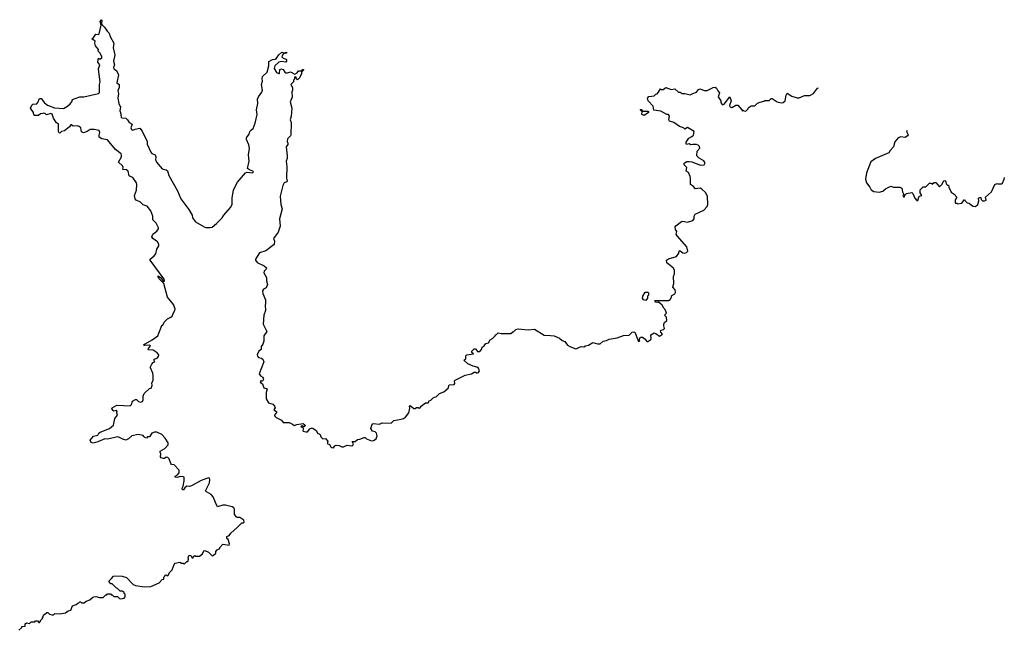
# Model space of a CAD drawing. Extents: x 1980017 to 2252640, y 74400 to 266395.
# Tile 286 of 388: x 2137158 to 2148096, y 233065 to 239846. Entities that reach past the tile are written whole.
import ezdxf

# ---------------------------------------------------------------- set-up
doc = ezdxf.new("R2010")
doc.units = 0

msp = doc.modelspace()

# ---------------------------------------------------------------- linework, layer by layer
at = {"layer": '0CON20XD'}
for points in [[(2137984, 238626), (2137940, 238625), (2137906, 238604), (2137865, 238590), (2137845, 238602), (2137838, 238645), (2137819, 238659), (2137795, 238668), (2137750, 238665), (2137735, 238680), (2137725, 238678), (2137712, 238658), (2137655, 238613), (2137624, 238606), (2137605, 238587), (2137595, 238588), (2137589, 238605), (2137588, 238685), (2137564, 238705), (2137535, 238753), (2137518, 238798), (2137505, 238804), (2137455, 238790), (2137440, 238805), (2137425, 238810), (2137415, 238803), (2137388, 238802), (2137366, 238784), (2137323, 238783), (2137315, 238788), (2137310, 238815), (2137278, 238865), (2137292, 238898), (2137303, 238907), (2137348, 238912), (2137360, 238925), (2137378, 238972), (2137395, 238970), (2137434, 238924), (2137468, 238898), (2137545, 238868), (2137645, 238860), (2137690, 238885), (2137719, 238911), (2137737, 238933), (2137745, 238960), (2137825, 238990), (2137872, 238988), (2138035, 239028), (2138043, 239037), (2138046, 239125), (2138053, 239155), (2138036, 239266), (2138035, 239300), (2138048, 239345), (2138026, 239375), (2138028, 239402), (2138035, 239420), (2138045, 239410), (2138055, 239412), (2138069, 239421), (2138072, 239435), (2138050, 239475), (2138028, 239495), (2138032, 239515), (2138001, 239555), (2137994, 239586), (2137997, 239607), (2137960, 239635), (2137975, 239640), (2137995, 239676), (2138005, 239684), (2138035, 239682), (2138042, 239688), (2138062, 239785), (2138052, 239828), (2138065, 239846), (2138072, 239842), (2138068, 239805), (2138072, 239792), (2138100, 239765), (2138128, 239718), (2138152, 239695), (2138161, 239661), (2138202, 239585), (2138197, 239535), (2138214, 239455), (2138199, 239385), (2138211, 239345), (2138198, 239315), (2138202, 239302), (2138235, 239282), (2138254, 239235), (2138236, 239146), (2138263, 239125), (2138262, 239095), (2138249, 239055), (2138257, 239025), (2138248, 238975), (2138260, 238915), (2138276, 238875), (2138271, 238835), (2138276, 238816), (2138286, 238765), (2138294, 238755), (2138335, 238754), (2138355, 238736), (2138373, 238703), (2138407, 238687), (2138393, 238645), (2138398, 238625), (2138415, 238619), (2138439, 238631), (2138493, 238643), (2138520, 238610), (2138572, 238495), (2138572, 238465), (2138614, 238375), (2138625, 238361), (2138664, 238344), (2138669, 238325), (2138666, 238294), (2138676, 238265), (2138741, 238191), (2138785, 238180), (2138799, 238169), (2138816, 238116), (2138909, 237945), (2138946, 237856), (2139035, 237740), (2139072, 237675), (2139078, 237645), (2139112, 237602), (2139206, 237546), (2139225, 237539), (2139275, 237537), (2139295, 237543), (2139345, 237582), (2139406, 237644), (2139427, 237675), (2139498, 237762), (2139517, 237795), (2139518, 237865), (2139534, 237955), (2139578, 238042), (2139665, 238147), (2139685, 238153), (2139745, 238145), (2139754, 238155), (2139748, 238165), (2139709, 238179), (2139690, 238195), (2139708, 238275), (2139701, 238345), (2139709, 238415), (2139704, 238455), (2139678, 238515), (2139676, 238534), (2139706, 238574), (2139710, 238595), (2139723, 238615), (2139751, 238639), (2139773, 238697), (2139796, 238795), (2139787, 238845), (2139804, 238915), (2139799, 238965), (2139810, 238990), (2139848, 239042), (2139856, 239065), (2139843, 239125), (2139854, 239165), (2139853, 239193), (2139855, 239217), (2139906, 239264), (2139926, 239335), (2139925, 239382), (2139965, 239406), (2139995, 239409), (2140012, 239418), (2140035, 239456), (2140070, 239485), (2140095, 239480), (2140120, 239485), (2140120, 239475), (2140084, 239466), (2140068, 239435), (2140082, 239422), (2140120, 239405), (2140123, 239385), (2140115, 239373), (2140065, 239381), (2140036, 239374), (2139992, 239335), (2139984, 239304), (2140011, 239261), (2140035, 239248), (2140045, 239250), (2140046, 239294), (2140065, 239299), (2140085, 239293), (2140103, 239263), (2140115, 239256), (2140134, 239256), (2140165, 239268), (2140215, 239240), (2140240, 239255), (2140255, 239280), (2140285, 239280), (2140300, 239295), (2140310, 239295), (2140310, 239285), (2140290, 239265), (2140290, 239245), (2140280, 239235), (2140270, 239205), (2140245, 239180), (2140232, 239192), (2140225, 239210), (2140212, 239208), (2140210, 239185), (2140200, 239175), (2140200, 239155), (2140170, 239125), (2140190, 239095), (2140190, 239065), (2140180, 239045), (2140183, 238985), (2140163, 238935), (2140181, 238865), (2140174, 238775), (2140164, 238735), (2140174, 238704), (2140170, 238565), (2140167, 238555), (2140133, 238525), (2140130, 238495), (2140137, 238475), (2140135, 238460), (2140118, 238435), (2140130, 238335), (2140130, 238305), (2140118, 238275), (2140126, 238216), (2140121, 238085), (2140128, 238055), (2140120, 238045), (2140096, 238034), (2140082, 238005), (2140050, 237885), (2140058, 237795), (2140073, 237745), (2140043, 237635), (2140052, 237555), (2140030, 237485), (2139978, 237415), (2139990, 237385), (2139985, 237350), (2139891, 237279), (2139822, 237258), (2139779, 237185), (2139779, 237175), (2139795, 237151), (2139875, 237114), (2139899, 237089), (2139897, 237075), (2139875, 237052), (2139871, 237035), (2139899, 236985), (2139901, 236945), (2139911, 236905), (2139895, 236868), (2139865, 236854), (2139856, 236834), (2139857, 236805), (2139889, 236735), (2139890, 236695), (2139883, 236675), (2139890, 236615), (2139870, 236565), (2139862, 236465), (2139902, 236385), (2139869, 236335), (2139868, 236275), (2139857, 236243), (2139839, 236215), (2139842, 236185), (2139815, 236165), (2139796, 236125), (2139799, 236109), (2139812, 236095), (2139845, 236087), (2139858, 236075), (2139868, 236048), (2139819, 235915), (2139832, 235892), (2139860, 235875), (2139866, 235855), (2139855, 235830), (2139845, 235830), (2139835, 235840), (2139828, 235825), (2139835, 235813), (2139854, 235804), (2139869, 235759), (2139907, 235745), (2139896, 235705), (2139897, 235635), (2139921, 235591), (2139968, 235578), (2139990, 235555), (2139996, 235534), (2139980, 235515), (2140010, 235495), (2140010, 235485), (2139990, 235455), (2139990, 235445), (2140007, 235427), (2140067, 235397), (2140085, 235371), (2140152, 235372), (2140188, 235355), (2140205, 235338), (2140235, 235350), (2140305, 235363), (2140326, 235346), (2140330, 235335), (2140325, 235330), (2140305, 235330), (2140295, 235337), (2140282, 235325), (2140310, 235315), (2140304, 235285), (2140308, 235275), (2140335, 235269), (2140355, 235271), (2140379, 235301), (2140405, 235313), (2140415, 235310), (2140450, 235285), (2140471, 235251), (2140485, 235248), (2140495, 235238), (2140502, 235215), (2140517, 235197), (2140525, 235192), (2140556, 235196), (2140580, 235165), (2140575, 235140), (2140600, 235130), (2140614, 235104), (2140625, 235097), (2140645, 235092), (2140657, 235113), (2140675, 235120), (2140705, 235117), (2140736, 235104), (2140756, 235104), (2140795, 235120), (2140846, 235114), (2140860, 235120), (2140867, 235135), (2140850, 235160), (2140885, 235162), (2140910, 235185), (2140935, 235188), (2140985, 235208), (2140995, 235208), (2141012, 235192), (2141065, 235170), (2141088, 235172), (2141118, 235192), (2141129, 235225), (2141123, 235253), (2141105, 235270), (2141077, 235277), (2141058, 235308), (2141073, 235355), (2141085, 235362), (2141154, 235356), (2141185, 235370), (2141285, 235367), (2141315, 235396), (2141395, 235408), (2141421, 235419), (2141445, 235432), (2141481, 235479), (2141492, 235532), (2141488, 235555), (2141495, 235562), (2141535, 235529), (2141552, 235528), (2141565, 235540), (2141585, 235540), (2141595, 235532), (2141606, 235534), (2141618, 235555), (2141665, 235590), (2141695, 235590), (2141712, 235618), (2141725, 235620), (2141750, 235645), (2141788, 235662), (2141820, 235695), (2141870, 235715), (2141918, 235755), (2141929, 235791), (2141986, 235794), (2141993, 235805), (2141988, 235835), (2141996, 235844), (2142105, 235898), (2142176, 235914), (2142208, 235932), (2142225, 235932), (2142235, 235922), (2142255, 235928), (2142267, 235945), (2142256, 235976), (2142235, 235989), (2142195, 235997), (2142136, 236026), (2142090, 236065), (2142115, 236080), (2142114, 236115), (2142125, 236126), (2142200, 236135), (2142182, 236152), (2142181, 236165), (2142205, 236192), (2142221, 236191), (2142245, 236160), (2142270, 236160), (2142287, 236183), (2142295, 236210), (2142316, 236224), (2142335, 236250), (2142365, 236258), (2142385, 236290), (2142410, 236305), (2142440, 236335), (2142442, 236348), (2142455, 236350), (2142472, 236368), (2142505, 236362), (2142615, 236362), (2142635, 236380), (2142645, 236380), (2142670, 236405), (2142695, 236412), (2142805, 236402), (2142875, 236408), (2142985, 236342), (2143055, 236340)], [(2143055, 236340), (2143096, 236336), (2143155, 236310), (2143185, 236284), (2143215, 236273), (2143245, 236232), (2143268, 236215), (2143335, 236192), (2143395, 236217), (2143426, 236214), (2143444, 236226), (2143477, 236233), (2143525, 236261), (2143575, 236247), (2143605, 236248), (2143640, 236275), (2143675, 236282), (2143705, 236298), (2143795, 236312), (2143865, 236338), (2143927, 236343), (2143960, 236375), (2143975, 236380), (2143990, 236375), (2144032, 236272), (2144048, 236285), (2144040, 236295), (2144055, 236322), (2144075, 236320), (2144105, 236298), (2144124, 236274), (2144135, 236273), (2144168, 236295), (2144172, 236305), (2144170, 236345), (2144205, 236368), (2144225, 236362), (2144265, 236332), (2144300, 236355), (2144280, 236375), (2144278, 236392), (2144285, 236400), (2144310, 236405), (2144322, 236415), (2144312, 236445), (2144314, 236466), (2144322, 236485), (2144346, 236504), (2144342, 236542), (2144320, 236565), (2144343, 236587), (2144328, 236628), (2144312, 236642), (2144293, 236675), (2144269, 236699), (2144255, 236710), (2144246, 236704), (2144225, 236708), (2144212, 236728), (2144365, 236728), (2144385, 236740), (2144397, 236763), (2144402, 236785), (2144435, 236800), (2144442, 236815), (2144438, 236848), (2144412, 236875), (2144423, 236917), (2144422, 236995), (2144432, 237025), (2144432, 237062), (2144422, 237085), (2144347, 237147), (2144343, 237175), (2144365, 237191), (2144454, 237216), (2144480, 237255), (2144485, 237280), (2144495, 237280), (2144525, 237258), (2144545, 237252), (2144565, 237260), (2144580, 237275), (2144570, 237325), (2144460, 237445), (2144452, 237465), (2144458, 237495), (2144442, 237515), (2144438, 237545), (2144445, 237558), (2144508, 237605), (2144525, 237608), (2144575, 237599), (2144635, 237616), (2144651, 237635), (2144650, 237665), (2144662, 237685), (2144759, 237731), (2144795, 237770), (2144802, 237795), (2144798, 237885), (2144776, 237926), (2144736, 237966), (2144717, 237977), (2144665, 237968), (2144643, 237993), (2144608, 238015), (2144611, 238085), (2144606, 238106), (2144588, 238148), (2144560, 238165), (2144567, 238205), (2144540, 238235), (2144538, 238252), (2144568, 238272), (2144595, 238272), (2144625, 238268), (2144722, 238232), (2144760, 238235), (2144772, 238255), (2144759, 238279), (2144705, 238310), (2144680, 238335), (2144682, 238385), (2144712, 238418), (2144708, 238438), (2144695, 238453), (2144675, 238460), (2144635, 238462), (2144615, 238458), (2144595, 238468), (2144565, 238460), (2144561, 238471), (2144560, 238485), (2144591, 238529), (2144625, 238548), (2144642, 238565), (2144650, 238605), (2144575, 238648), (2144545, 238630), (2144530, 238645), (2144489, 238659), (2144425, 238704), (2144375, 238720), (2144370, 238735), (2144378, 238775), (2144365, 238792), (2144345, 238792), (2144280, 238830), (2144203, 238843), (2144196, 238886), (2144140, 238945), (2144133, 238975), (2144145, 238993), (2144205, 239000), (2144225, 239020), (2144238, 239022), (2144255, 239040), (2144275, 239080), (2144285, 239070), (2144305, 239070), (2144335, 239092), (2144395, 239070), (2144435, 239078), (2144475, 239042), (2144495, 239042), (2144518, 239028), (2144545, 239028), (2144605, 239010), (2144635, 239028), (2144675, 239040), (2144700, 239070), (2144715, 239077), (2144765, 239060), (2144795, 239060), (2144860, 239095), (2144885, 239098), (2144900, 239085), (2144912, 239055), (2144930, 239035), (2144918, 238988), (2144948, 238945), (2144948, 238925), (2144957, 238907), (2144965, 238902), (2144985, 238908), (2145045, 238990), (2145061, 238945), (2145042, 238895), (2145045, 238878), (2145069, 238871), (2145113, 238897), (2145135, 238897), (2145180, 238845), (2145185, 238830), (2145195, 238840), (2145203, 238833), (2145225, 238830), (2145250, 238855), (2145250, 238865), (2145260, 238875), (2145285, 238888), (2145325, 238890), (2145355, 238919), (2145385, 238932), (2145425, 238940), (2145435, 238950), (2145485, 238950), (2145505, 238970), (2145515, 238970), (2145574, 238934), (2145615, 238923), (2145640, 238925), (2145660, 238945), (2145671, 239009), (2145685, 239030), (2145735, 238998), (2145795, 238980), (2145815, 238980), (2145875, 239003), (2145935, 239003), (2145975, 239028), (2146022, 239085), (2146030, 239088)], [(2144095, 238782), (2144070, 238795), (2144072, 238822), (2144055, 238840), (2144055, 238850), (2144065, 238850), (2144085, 238830), (2144135, 238832), (2144142, 238825), (2144142, 238815), (2144095, 238782)], [(2137150, 233065), (2137180, 233095), (2137182, 233108), (2137218, 233112), (2137220, 233135), (2137233, 233147), (2137265, 233142), (2137285, 233160), (2137325, 233160), (2137335, 233170), (2137355, 233170), (2137372, 233152), (2137378, 233152), (2137390, 233165), (2137390, 233175), (2137410, 233195), (2137410, 233205), (2137420, 233215), (2137422, 233238), (2137435, 233240), (2137458, 233262), (2137472, 233262), (2137490, 233245), (2137515, 233238), (2137532, 233238), (2137548, 233252), (2137605, 233248), (2137665, 233260), (2137698, 233282), (2137725, 233290), (2137745, 233338), (2137785, 233350), (2137802, 233368), (2137815, 233370), (2137825, 233380), (2137835, 233380), (2137845, 233370), (2137875, 233370), (2137895, 233390), (2137937, 233403), (2137965, 233430), (2137983, 233437), (2138005, 233440), (2138045, 233428), (2138085, 233430), (2138115, 233460), (2138125, 233460), (2138135, 233470), (2138165, 233470), (2138175, 233460), (2138185, 233460), (2138205, 233440), (2138245, 233440), (2138265, 233420), (2138283, 233413), (2138318, 233422), (2138330, 233435), (2138330, 233465), (2138320, 233475), (2138320, 233485), (2138295, 233500), (2138275, 233500), (2138245, 233530), (2138232, 233532), (2138185, 233580), (2138172, 233582), (2138152, 233602), (2138150, 233615), (2138178, 233642), (2138200, 233665), (2138215, 233670), (2138295, 233668), (2138345, 233650), (2138420, 233575), (2138444, 233564), (2138545, 233548), (2138615, 233552), (2138707, 233593), (2138742, 233628), (2138758, 233632), (2138760, 233655), (2138770, 233665), (2138772, 233678), (2138785, 233680), (2138795, 233670), (2138808, 233672), (2138822, 233708), (2138850, 233735), (2138873, 233797), (2138885, 233810), (2138935, 233820), (2138955, 233810), (2138975, 233810), (2138985, 233800), (2139015, 233830), (2139025, 233830), (2139032, 233855), (2139030, 233875), (2139041, 233899), (2139058, 233895), (2139075, 233870), (2139085, 233870), (2139090, 233885), (2139103, 233897), (2139115, 233890), (2139155, 233890), (2139190, 233915), (2139202, 233948), (2139215, 233952), (2139255, 233932), (2139295, 233893), (2139306, 233894), (2139335, 233920), (2139338, 233942), (2139351, 233959), (2139380, 233975), (2139380, 233985), (2139415, 234020), (2139485, 234012), (2139488, 234025), (2139472, 234072), (2139460, 234085), (2139460, 234105), (2139483, 234117), (2139502, 234145), (2139573, 234205), (2139625, 234260), (2139645, 234260), (2139650, 234265), (2139647, 234287), (2139605, 234318), (2139575, 234318), (2139564, 234324), (2139543, 234355), (2139545, 234410), (2139537, 234425), (2139518, 234438), (2139445, 234456), (2139415, 234456), (2139355, 234438), (2139332, 234485), (2139308, 234548), (2139285, 234573), (2139232, 234602), (2139223, 234615), (2139267, 234703), (2139271, 234735), (2139266, 234756), (2139255, 234757), (2139175, 234727), (2139065, 234668), (2139045, 234662), (2139013, 234667), (2138992, 234648), (2138979, 234625), (2138965, 234624), (2138963, 234645), (2138975, 234665), (2138984, 234725), (2138983, 234765), (2138975, 234771), (2138945, 234773), (2138905, 234762), (2138884, 234764), (2138886, 234775), (2138910, 234790), (2138930, 234815), (2138930, 234845), (2138874, 234904), (2138845, 234908), (2138835, 234916), (2138818, 234968), (2138805, 234983), (2138785, 234988), (2138766, 234974), (2138756, 234974), (2138731, 234981), (2138723, 234993), (2138726, 235025), (2138718, 235045), (2138720, 235055), (2138770, 235085), (2138808, 235125), (2138807, 235147), (2138775, 235200), (2138735, 235240), (2138683, 235267), (2138655, 235267), (2138626, 235254), (2138598, 235212), (2138578, 235212), (2138565, 235198), (2138548, 235205), (2138538, 235218), (2138528, 235228), (2138475, 235241), (2138405, 235223), (2138365, 235192), (2138335, 235178), (2138305, 235187), (2138268, 235208), (2138245, 235212), (2138136, 235186), (2138105, 235193), (2138025, 235157), (2137975, 235143), (2137951, 235151), (2137942, 235175), (2137979, 235221), (2138025, 235232), (2138037, 235255), (2138050, 235265), (2138155, 235308), (2138198, 235342), (2138213, 235417), (2138243, 235455), (2138238, 235475), (2138242, 235495), (2138235, 235507), (2138205, 235500), (2138182, 235525), (2138184, 235536), (2138236, 235564), (2138385, 235558), (2138399, 235571), (2138411, 235609), (2138445, 235628), (2138455, 235628), (2138478, 235605), (2138495, 235597), (2138522, 235605), (2138530, 235625), (2138530, 235665), (2138540, 235695), (2138601, 235749), (2138618, 235755), (2138631, 235785), (2138627, 235813), (2138641, 235839), (2138639, 235895), (2138635, 235920), (2138611, 235981), (2138608, 235985), (2138625, 236020), (2138642, 236038), (2138660, 236045), (2138650, 236055), (2138650, 236075), (2138685, 236088), (2138700, 236105), (2138702, 236125), (2138685, 236148), (2138640, 236175), (2138585, 236180), (2138588, 236195), (2138610, 236225), (2138605, 236232), (2138545, 236229), (2138534, 236235), (2138630, 236290), (2138692, 236335), (2138735, 236450), (2138748, 236455), (2138764, 236486), (2138798, 236525), (2138838, 236542), (2138852, 236555), (2138865, 236590), (2138882, 236615), (2138886, 236634), (2138865, 236683), (2138801, 236765), (2138758, 236918), (2138703, 236973), (2138695, 236990), (2138695, 237000), (2138722, 236985), (2138755, 236940), (2138767, 236943), (2138762, 236965), (2138607, 237175), (2138608, 237185), (2138650, 237225), (2138669, 237245), (2138683, 237297), (2138702, 237335), (2138704, 237354), (2138690, 237380), (2138637, 237415), (2138627, 237435), (2138636, 237464), (2138683, 237497), (2138700, 237525), (2138700, 237535), (2138675, 237586), (2138637, 237625), (2138638, 237665), (2138616, 237725), (2138574, 237774), (2138529, 237789), (2138499, 237819), (2138452, 237842), (2138440, 237855), (2138434, 237894), (2138456, 237954), (2138459, 238015), (2138454, 238035), (2138415, 238094), (2138384, 238104), (2138374, 238114), (2138363, 238165), (2138345, 238179), (2138305, 238182), (2138306, 238205), (2138299, 238225), (2138254, 238264), (2138287, 238323), (2138290, 238340), (2138284, 238355), (2138221, 238405), (2138135, 238513), (2138070, 238525), (2138041, 238541), (2138040, 238565), (2138049, 238595), (2138042, 238615), (2137984, 238626)], [(2147015, 238614), (2147010, 238605), (2147027, 238567), (2147021, 238555), (2146995, 238537), (2146945, 238546), (2146916, 238535), (2146881, 238489), (2146865, 238436), (2146826, 238395), (2146811, 238369), (2146665, 238303), (2146614, 238266), (2146563, 238145), (2146553, 238075), (2146564, 238034), (2146602, 237985), (2146618, 237955), (2146645, 237938), (2146705, 237932), (2146745, 237942), (2146775, 237968), (2146835, 237998), (2146865, 237988), (2146935, 237988), (2146957, 237977), (2146963, 237933), (2146980, 237905), (2146970, 237895), (2146975, 237880), (2146985, 237880), (2146992, 237898), (2147010, 237915), (2147067, 237927), (2147080, 237915), (2147102, 237865), (2147125, 237838), (2147135, 237840), (2147150, 237885), (2147178, 237895), (2147162, 237925), (2147162, 237955), (2147180, 237975), (2147195, 237990), (2147225, 237990), (2147265, 238030), (2147285, 238030), (2147295, 238020), (2147315, 238040), (2147335, 238040), (2147375, 237990), (2147403, 238017), (2147422, 238055), (2147435, 238062), (2147447, 238047), (2147450, 238025), (2147465, 238010), (2147477, 238007), (2147478, 237985), (2147505, 237930), (2147539, 237909), (2147570, 237875), (2147550, 237845), (2147550, 237815), (2147555, 237810), (2147568, 237808), (2147575, 237800), (2147625, 237810), (2147655, 237850), (2147660, 237835), (2147683, 237813), (2147705, 237810), (2147730, 237785), (2147750, 237775), (2147775, 237773), (2147800, 237795), (2147812, 237835), (2147810, 237865), (2147825, 237872), (2147835, 237870), (2147838, 237848), (2147853, 237833), (2147876, 237834), (2147895, 237842), (2147888, 237875), (2147952, 237935), (2147992, 238015), (2148015, 238028), (2148025, 238022), (2148063, 238023), (2148075, 238032), (2148093, 238075), (2148096, 238095)], [(2144115, 236728), (2144088, 236735), (2144078, 236755), (2144080, 236775), (2144105, 236820), (2144135, 236820), (2144142, 236812), (2144142, 236788), (2144133, 236777), (2144132, 236755), (2144115, 236728)]]:
    msp.add_lwpolyline(points, dxfattribs=at)

doc.saveas('drawing.dxf')
